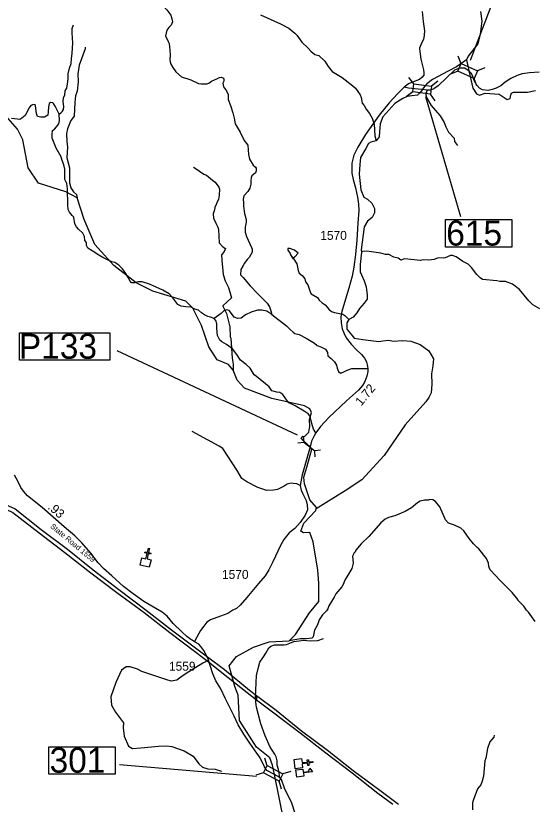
# Model space of a CAD drawing. Extents: x 1248089 to 1457196, y 820910 to 988753.
# Drawn here: x 1325260 to 1332499, y 917610 to 928641 of the extents above; entities that cross this region are included whole.
import ezdxf

# ---------------------------------------------------------------- set-up
doc = ezdxf.new("R2010")
doc.units = 0
for name, color, linetype in [('Exist Cultural Church CELL', 7, 'Continuous'), ('Exist Cultural Educational Facility High CELL', 7, 'Continuous'), ('Exist Hydrographic Creek Single Shore', 7, 'Continuous'), ('Exist Hydrographic Misc Water Feature', 7, 'Continuous'), ('Exist Road Non-System Type 51', 7, 'Continuous'), ('Exist Road Secondary Structure Pipe CELL', 7, 'Continuous'), ('Exist Road Secondary Structure Standard Bridge CELL', 7, 'Continuous'), ('Exist Road Secondary Structure Standard Bridge Number Label', 7, 'Continuous'), ('Exist Road Secondary Type 51 Attributed', 7, 'Continuous'), ('Exist Road Secondary Type 51 Label', 7, 'Continuous'), ('Exist Utilities Electrical Transmission Line', 7, 'Continuous'), ('Prop GRAU CAT1 Cell', 7, 'Continuous'), ('Prop Lane Arrow CELL', 7, 'Continuous'), ('Prop Lane Lines', 7, 'Continuous')]:
    doc.layers.add(name, color=color, linetype=linetype)

msp = doc.modelspace()

# ---------------------------------------------------------------- linework, layer by layer
at = {"layer": 'Exist Cultural Church CELL'}
for points in [[(1327025, 921058), (1327081, 921045), (1327098, 921119), (1327066, 921126), (1327070, 921142), (1327101, 921135), (1327115, 921193), (1327130, 921190), (1327117, 921131), (1327148, 921124), (1327144, 921109), (1327113, 921116), (1327096, 921041), (1327152, 921028), (1327128, 920925), (1327001, 920954)], [(1329259, 918248), (1329265, 918192), (1329341, 918200), (1329337, 918231), (1329353, 918233), (1329357, 918201), (1329416, 918208), (1329418, 918192), (1329358, 918185), (1329362, 918154), (1329346, 918152), (1329342, 918184), (1329267, 918176), (1329273, 918118), (1329167, 918107), (1329153, 918237)]]:
    msp.add_lwpolyline(points, close=True, dxfattribs=at)
at = {"layer": 'Exist Cultural Educational Facility High CELL'}
msp.add_lwpolyline([(1329180, 918090), (1329277, 918102), (1329283, 918057), (1329357, 918067), (1329375, 918116), (1329411, 918064), (1329284, 918047), (1329290, 918002), (1329193, 917989)], close=True, dxfattribs=at)
at = {"layer": 'Exist Hydrographic Creek Single Shore'}
for points in [[(1331763, 928702), (1331781, 928565), (1331757, 928386), (1331724, 928248), (1331590, 928077), (1331565, 928025), (1331424, 927928), (1331308, 927866), (1331089, 927749), (1331009, 927691), (1330959, 927629), (1330948, 927610)], [(1331565, 928025), (1331599, 927870)], [(1331599, 927870), (1331656, 927630), (1331705, 927548), (1331748, 927532), (1331828, 927559), (1332021, 927545), (1332136, 927468), (1332177, 927483), (1332186, 927535), (1332196, 927560), (1332223, 927571), (1332420, 927573), (1332529, 927597)], [(1330948, 927610), (1330915, 927564), (1330882, 927529), (1330801, 927523), (1330736, 927512), (1330673, 927484), (1330565, 927416), (1330395, 927228), (1330359, 927131), (1330347, 927017), (1330345, 926948), (1330300, 926892), (1330226, 926874), (1330194, 926856), (1330157, 926784), (1330081, 926659), (1330072, 926560), (1330066, 926426), (1330089, 926208), (1330129, 926103), (1330182, 926075), (1330241, 926017), (1330280, 925946), (1330280, 925884), (1330247, 925817), (1330182, 925766), (1330133, 925686), (1330093, 925368), (1330096, 925335), (1330077, 925160), (1330077, 925059), (1330136, 924933), (1330160, 924849), (1330176, 924730), (1330175, 924676), (1330133, 924618), (1330071, 924547), (1330032, 924485), (1329980, 924424), (1329921, 924394), (1329890, 924346), (1329893, 924255), (1329960, 924174), (1329995, 924129), (1330117, 924114), (1330339, 924086), (1330397, 924091), (1330474, 924103), (1330543, 924089), (1330671, 924097), (1330788, 924090), (1330917, 924041), (1331038, 923955), (1331102, 923841), (1331097, 923743), (1331074, 923632), (1331082, 923489), (1331073, 923365), (1331038, 923301), (1330999, 923242), (1330710, 922917), (1330413, 922490), (1330101, 922147), (1329870, 921996), (1329462, 921745)], [(1329377, 922609), (1329277, 922704), (1329255, 922735), (1329274, 922760), (1329300, 922754), (1329359, 922816), (1329370, 922870)], [(1329466, 921762), (1329372, 921870), (1329298, 922091), (1329291, 922184), (1329330, 922327), (1329403, 922578), (1329377, 922609)], [(1328879, 918024), (1328853, 918156), (1328816, 918259), (1328629, 918406), (1328389, 918780), (1328372, 919135), (1328323, 919258), (1328247, 919544), (1328350, 919676), (1328586, 919807), (1328803, 919881), (1329083, 919898), (1329174, 919986), (1329367, 920289), (1329500, 920445), (1329499, 920701), (1329487, 920885), (1329420, 921281), (1329376, 921410), (1329287, 921405), (1329247, 921432), (1329291, 921543), (1329456, 921720), (1329466, 921762)], [(1330883, 915175), (1330848, 915265), (1330768, 915433), (1330648, 915558), (1330558, 915714), (1330057, 915920), (1329458, 915947), (1329096, 915913), (1329075, 915955), (1329075, 916018), (1329076, 916238), (1329141, 916932), (1329017, 917357), (1328879, 918024)]]:
    msp.add_lwpolyline(points, dxfattribs=at)
at = {"layer": 'Exist Hydrographic Misc Water Feature'}
for points in [[(1328682, 928653), (1328965, 928528), (1329080, 928466), (1329163, 928400), (1329190, 928371), (1329262, 928270), (1329352, 928189), (1329387, 928148), (1329442, 928099), (1329498, 928086), (1329586, 928004), (1329632, 927931), (1329686, 927861), (1329825, 927776), (1329976, 927660), (1330011, 927627), (1330077, 927536), (1330092, 927499), (1330108, 927417), (1330136, 927385), (1330162, 927334), (1330209, 927273), (1330248, 927207), (1330276, 927123), (1330282, 926960), (1330300, 926892)], [(1326232, 928203), (1326232, 928179), (1326149, 927949), (1326128, 927831), (1326133, 927719), (1326120, 927588), (1326094, 927520), (1326084, 927426), (1326078, 927238), (1326028, 927175), (1325984, 927058), (1325970, 926994), (1325975, 926878), (1325984, 926806), (1325972, 926654), (1326011, 926513), (1326012, 926303), (1326031, 926234), (1326069, 926178), (1326108, 926141), (1326121, 926096)], [(1329370, 922870), (1329373, 922888), (1329369, 922992), (1329396, 923090), (1329373, 923140), (1329299, 923184), (1328842, 923288), (1328462, 923431), (1328356, 923541), (1328301, 923683), (1328236, 923760), (1328079, 923829), (1327959, 924009), (1327857, 924309), (1327738, 924548), (1327640, 924649), (1327176, 924786), (1326945, 924905), (1326634, 925148), (1326366, 925439), (1326215, 925790), (1326121, 926096), (1325958, 926179), (1325577, 926299), (1325432, 926512), (1325358, 926904), (1325286, 927056), (1325123, 927243)], [(1327745, 926524), (1327772, 926511), (1327890, 926426), (1327928, 926411), (1328010, 926340), (1328048, 926315), (1328100, 926241), (1328108, 926213), (1328106, 926133), (1328096, 926077), (1328044, 925960), (1328039, 925928), (1328022, 925869), (1328028, 925809), (1328057, 925740), (1328087, 925684), (1328095, 925651), (1328104, 925466), (1328159, 925410), (1328194, 925384), (1328169, 925333), (1328136, 925298), (1328141, 925220), (1328162, 925023), (1328188, 924935), (1328238, 924838), (1328276, 924697), (1328158, 924585), (1328158, 924577), (1328209, 924475), (1328257, 924287), (1328260, 924150), (1328267, 924130), (1328287, 923849), (1328301, 923769), (1328303, 923689), (1328301, 923683)], [(1329164, 925267), (1329210, 925319), (1329158, 925361), (1329095, 925387), (1329067, 925385), (1329066, 925361), (1329101, 925313), (1329116, 925272), (1329140, 925240), (1329164, 925267)], [(1329098, 925300), (1329150, 925236), (1329193, 925172), (1329211, 925078), (1329226, 925042), (1329265, 925009), (1329302, 924961), (1329313, 924920), (1329344, 924876), (1329381, 924766), (1329393, 924751), (1329482, 924700), (1329505, 924664), (1329548, 924623), (1329588, 924597), (1329642, 924535), (1329678, 924505), (1329717, 924489), (1329835, 924466), (1329862, 924449), (1329921, 924394)], [(1332593, 924542), (1332496, 924595), (1332436, 924655), (1332309, 924812), (1332211, 924886), (1332112, 924925), (1332032, 924924), (1331988, 924933), (1331788, 924952), (1331759, 924973), (1331712, 925021), (1331638, 925120), (1331591, 925165), (1331516, 925203), (1331423, 925267), (1331368, 925288), (1331340, 925288), (1331267, 925254), (1331247, 925251), (1331171, 925256), (1331112, 925230), (1331040, 925221), (1330956, 925225), (1330920, 925219), (1330700, 925241), (1330648, 925222), (1330610, 925248), (1330551, 925265), (1330479, 925303), (1330433, 925301), (1330368, 925319), (1330172, 925349), (1330112, 925343), (1330096, 925335)], [(1331529, 921435), (1331487, 921470), (1331397, 921516), (1331329, 921536), (1331309, 921548), (1331270, 921589), (1331192, 921771), (1331130, 921845), (1331097, 921869), (1331053, 921875), (1331032, 921863), (1330980, 921866), (1330918, 921851), (1330881, 921828), (1330796, 921756), (1330710, 921706), (1330565, 921647), (1330476, 921621), (1330426, 921598), (1330367, 921548), (1330198, 921356), (1330091, 921251), (1330017, 921166), (1330009, 921138), (1329996, 921126), (1329973, 921079), (1329979, 920983), (1329961, 920909), (1329864, 920747), (1329842, 920684), (1329821, 920650), (1329737, 920552), (1329716, 920505), (1329641, 920384), (1329626, 920345), (1329609, 920317), (1329552, 920262), (1329506, 920189), (1329481, 920122), (1329437, 920043), (1329419, 919953), (1329401, 919935), (1329324, 919922), (1329244, 919925), (1329083, 919898)], [(1332528, 920165), (1332433, 920299), (1332405, 920324), (1332367, 920381), (1332285, 920466), (1332285, 920473), (1332205, 920571), (1332041, 920735), (1331898, 920890), (1331879, 920938), (1331872, 920983), (1331846, 921047), (1331739, 921182), (1331715, 921201), (1331665, 921253), (1331604, 921327), (1331529, 921435)], [(1331954, 918575), (1331946, 918547), (1331894, 918481), (1331860, 918391), (1331837, 918255), (1331822, 918216), (1331803, 918004), (1331785, 917934), (1331766, 917883), (1331719, 917824)], [(1331719, 917824), (1331657, 917663), (1331648, 917628), (1331650, 917532)]]:
    msp.add_lwpolyline(points, dxfattribs=at)
at = {"layer": 'Exist Road Non-System Type 51'}
for points in [[(1326832, 929464), (1326869, 929407), (1326964, 929352), (1327078, 929286), (1327124, 929258), (1327150, 929206), (1327181, 929063), (1327239, 928945), (1327292, 928839), (1327319, 928798), (1327335, 928763), (1327371, 928724), (1327429, 928650), (1327443, 928598), (1327452, 928555), (1327436, 928511), (1327400, 928475), (1327371, 928438), (1327356, 928361), (1327391, 928279), (1327405, 928254), (1327414, 928158), (1327420, 928096), (1327415, 928024)], [(1325865, 927266), (1325893, 927288), (1325915, 927306), (1325928, 927331), (1325933, 927372), (1325925, 927438), (1325928, 927498), (1325945, 927528), (1325952, 927589), (1325974, 927627), (1325983, 927688), (1325991, 927758), (1325995, 927827), (1326013, 927909), (1326036, 927973), (1326039, 928038), (1326048, 928117), (1326054, 928188), (1326057, 928262), (1326054, 928327), (1326047, 928404), (1326047, 928461), (1326068, 928514)], [(1327415, 928024), (1327426, 927973), (1327457, 927917), (1327500, 927856), (1327577, 927789), (1327707, 927746), (1327815, 927695), (1327854, 927690), (1327931, 927687), (1327960, 927696), (1328000, 927724), (1328042, 927746), (1328075, 927757), (1328112, 927779), (1328135, 927783), (1328168, 927770), (1328172, 927752), (1328169, 927725), (1328157, 927697), (1328166, 927649), (1328206, 927591), (1328231, 927541), (1328232, 927471), (1328262, 927388), (1328295, 927283), (1328314, 927208), (1328329, 927128), (1328398, 927014), (1328456, 926895), (1328508, 926829)], [(1331012, 927591), (1330997, 927550), (1330999, 927536), (1331013, 927489), (1331071, 927388), (1331132, 927316), (1331196, 927242), (1331252, 927147), (1331278, 927086), (1331313, 927012), (1331393, 926928), (1331399, 926880), (1331438, 926827)], [(1325865, 927266), (1325813, 927375), (1325786, 927415), (1325777, 927423), (1325748, 927429), (1325727, 927413), (1325718, 927365), (1325715, 927295), (1325709, 927251), (1325662, 927221), (1325609, 927221), (1325564, 927230), (1325552, 927275), (1325537, 927381), (1325530, 927393), (1325506, 927398), (1325471, 927387), (1325449, 927353), (1325392, 927245), (1325346, 927208), (1325315, 927192), (1325286, 927195), (1325200, 927202)], [(1326421, 925293), (1326328, 925351), (1326269, 925391), (1326251, 925428), (1326251, 925468), (1326227, 925497), (1326220, 925554), (1326199, 925598), (1326137, 925656), (1326110, 925690), (1326088, 925730), (1326073, 925823), (1326050, 925849), (1326011, 925895), (1325995, 925931), (1325987, 925995), (1325987, 926063), (1325982, 926152), (1325983, 926221), (1325974, 926295), (1325948, 926349), (1325945, 926428), (1325945, 926493), (1325930, 926557), (1325911, 926615), (1325893, 926667), (1325825, 926790), (1325770, 926930), (1325769, 926982), (1325776, 927034), (1325800, 927056), (1325829, 927087), (1325863, 927130), (1325871, 927177), (1325865, 927266)], [(1328508, 926829), (1328516, 926700), (1328530, 926633), (1328580, 926553), (1328612, 926522), (1328624, 926507), (1328623, 926471), (1328612, 926443)], [(1328612, 926443), (1328563, 926402), (1328553, 926380), (1328548, 926334), (1328548, 926285), (1328533, 926227), (1328505, 926184), (1328451, 926122), (1328439, 926077), (1328448, 926024), (1328445, 925976), (1328458, 925875), (1328485, 925792), (1328482, 925752), (1328468, 925682), (1328470, 925614), (1328486, 925555), (1328560, 925401), (1328566, 925375), (1328569, 925333), (1328544, 925290), (1328527, 925261), (1328496, 925231), (1328459, 925182), (1328440, 925147), (1328410, 925092), (1328403, 925018), (1328439, 924979), (1328538, 924862), (1328647, 924750), (1328776, 924621), (1328809, 924568), (1328831, 924501), (1328844, 924462)], [(1329457, 922804), (1329425, 922856), (1329400, 922936), (1329376, 923043), (1329352, 923071), (1329294, 923111), (1329169, 923182), (1329123, 923206), (1329078, 923227), (1329038, 923280), (1328995, 923344), (1328955, 923369), (1328914, 923375), (1328844, 923394), (1328806, 923449), (1328628, 923595), (1328593, 923616), (1328538, 923709), (1328482, 923764), (1328405, 923822), (1328353, 923902), (1328291, 923983), (1328206, 924040), (1328144, 924078), (1328115, 924103), (1328099, 924132), (1328084, 924168), (1328078, 924212), (1328075, 924279), (1328073, 924329), (1328059, 924377), (1328035, 924405), (1327985, 924426), (1327946, 924433), (1327902, 924457), (1327859, 924487), (1327816, 924521), (1327767, 924535), (1327713, 924562), (1327639, 924571), (1327573, 924577), (1327528, 924602), (1327459, 924695), (1327406, 924753), (1327315, 924802), (1327225, 924845), (1327129, 924888), (1327028, 924919), (1326970, 924919), (1326920, 924905), (1326881, 924905), (1326860, 924926), (1326831, 924979), (1326801, 925033), (1326754, 925100), (1326701, 925154), (1326645, 925191), (1326606, 925198), (1326541, 925226), (1326480, 925259), (1326421, 925293)], [(1328844, 924462), (1328772, 924509), (1328704, 924521), (1328641, 924521), (1328555, 924493), (1328472, 924457), (1328412, 924412), (1328366, 924408), (1328313, 924424), (1328280, 924475), (1328246, 924516), (1328212, 924527), (1328172, 924512), (1328135, 924475), (1328035, 924405)], [(1328844, 924462), (1328924, 924398), (1328965, 924368), (1329048, 924302), (1329097, 924253), (1329142, 924213), (1329166, 924198), (1329223, 924182), (1329323, 924130), (1329441, 924062), (1329475, 924030), (1329528, 924008), (1329591, 923976), (1329620, 923928), (1329625, 923882), (1329671, 923844), (1329717, 923801), (1329747, 923754), (1329755, 923711), (1329775, 923663), (1329804, 923641), (1329842, 923653), (1329897, 923683), (1329962, 923706), (1330055, 923708), (1330146, 923706), (1330187, 923706)], [(1329239, 922069), (1329193, 922092), (1329140, 922097), (1329114, 922100), (1329059, 922088), (1329015, 922061), (1328922, 922011), (1328867, 922004), (1328773, 921997), (1328646, 922040), (1328493, 922119), (1328423, 922167), (1328356, 922280), (1328155, 922587), (1328107, 922620), (1327941, 922707), (1327726, 922824)], [(1328954, 917985), (1328934, 918096), (1328917, 918156), (1328919, 918219), (1328901, 918271), (1328884, 918312), (1328818, 918408), (1328749, 918567), (1328687, 918735), (1328626, 918966), (1328622, 918995), (1328615, 919104), (1328620, 919208), (1328626, 919412), (1328654, 919527), (1328675, 919597), (1328726, 919673), (1328759, 919725), (1328800, 919799), (1328829, 919820), (1328878, 919838), (1328927, 919838), (1329014, 919838), (1329049, 919843), (1329094, 919863), (1329149, 919888), (1329223, 919898), (1329285, 919904), (1329377, 919896), (1329486, 919900), (1329566, 919927)], [(1327956, 919624), (1327878, 919583), (1327683, 919461), (1327590, 919400), (1327513, 919347), (1327436, 919331), (1327375, 919351), (1327025, 919465), (1326964, 919498), (1326859, 919534), (1326802, 919530), (1326737, 919486), (1326659, 919311), (1326590, 919112), (1326598, 918994), (1326655, 918896), (1326769, 918750), (1326761, 918680), (1326777, 918563), (1326838, 918420), (1326895, 918388), (1327009, 918400), (1327257, 918424), (1327371, 918428), (1327444, 918416), (1327614, 918359), (1327744, 918282), (1327822, 918176), (1327870, 918127), (1327948, 918107), (1328049, 918099), (1328138, 918071)], [(1328626, 919133), (1328629, 919087), (1328630, 919071)]]:
    msp.add_lwpolyline(points, dxfattribs=at)
at = {"layer": 'Exist Road Secondary Structure Pipe CELL'}
for p, q in [((1329206, 922666), (1329288, 922677)), ((1329282, 922760), (1329288, 922677)), ((1329288, 922677), (1329442, 922553)), ((1329525, 922564), (1329442, 922553)), ((1329449, 922470), (1329442, 922553))]:
    msp.add_line(p, q, dxfattribs=at)
at = {"layer": 'Exist Road Secondary Structure Standard Bridge CELL'}
for p, q in [((1331491, 927970), (1331450, 928075)), ((1331445, 927866), (1331340, 927826)), ((1331824, 927912), (1331718, 927871)), ((1330830, 927689), (1330761, 927779)), ((1331712, 927660), (1331671, 927765)), ((1331166, 927726), (1331076, 927657)), ((1330814, 927577), (1330724, 927508)), ((1331128, 927453), (1331060, 927543)), ((1328778, 918148), (1328745, 918256)), ((1328725, 918048), (1328617, 918015)), ((1329106, 918066), (1328998, 918033)), ((1328976, 917823), (1328943, 917931))]:
    msp.add_line(p, q, dxfattribs=at)
for points in [[(1331671, 927765), (1331445, 927866), (1331492, 927972), (1331718, 927871)], [(1331060, 927543), (1330814, 927576), (1330830, 927691), (1331076, 927657)], [(1328943, 917931), (1328725, 918048), (1328779, 918150), (1328998, 918033)]]:
    msp.add_lwpolyline(points, close=True, dxfattribs=at)
at = {"layer": 'Exist Road Secondary Structure Standard Bridge Number Label'}
for p, q in [((1330994, 927512), (1331482, 925833)), ((1328628, 917997), (1326713, 918163))]:
    msp.add_line(p, q, dxfattribs=at)
msp.add_lwpolyline([(1331620, 928022), (1332305, 929802), (1332387, 930568)], dxfattribs=at)
for points in [[(1331270, 925791), (1332199, 925791), (1332199, 925406), (1331270, 925406)], [(1325721, 918415), (1326650, 918415), (1326650, 918031), (1325721, 918031)]]:
    msp.add_lwpolyline(points, close=True, dxfattribs=at)
at = {"layer": 'Exist Road Secondary Type 51 Attributed'}
for points in [[(1330946, 928701), (1330960, 928562), (1330976, 928429), (1330974, 928368), (1330962, 928310), (1330934, 928257), (1330907, 928189), (1330911, 928143), (1330927, 928034), (1330964, 927884), (1330971, 927841), (1330971, 927808), (1330943, 927778), (1330906, 927750), (1330811, 927713), (1330756, 927688), (1330712, 927658), (1330696, 927643)], [(1331599, 927870), (1331537, 927907), (1331481, 927910), (1331443, 927901), (1331400, 927878), (1331291, 927777), (1331171, 927663), (1331110, 927619), (1331061, 927601), (1331009, 927598), (1330948, 927610)], [(1332582, 927853), (1332447, 927845), (1332345, 927829), (1332274, 927806), (1332184, 927765), (1332106, 927713), (1332045, 927661), (1331982, 927627), (1331927, 927609), (1331867, 927597), (1331792, 927607), (1331746, 927629), (1331710, 927670), (1331672, 927736), (1331649, 927806), (1331631, 927839), (1331599, 927870)], [(1330696, 927643), (1330602, 927548), (1330483, 927421), (1330342, 927249), (1330151, 926980), (1330045, 926805), (1329990, 926692), (1329963, 926578), (1329963, 926437), (1329979, 926352), (1330014, 926235), (1330040, 926104), (1330056, 926006), (1330059, 925916), (1330045, 925740), (1330032, 925503), (1330011, 925300), (1329990, 925123), (1329966, 924997), (1329918, 924830), (1329857, 924628), (1329820, 924502), (1329809, 924430), (1329812, 924343), (1329825, 924260), (1329849, 924204), (1329881, 924137), (1329953, 924048), (1330022, 923971), (1330096, 923904), (1330138, 923850), (1330165, 923798), (1330183, 923735), (1330187, 923706), (1330186, 923666), (1330173, 923599), (1330144, 923522), (1330109, 923468), (1330056, 923403), (1329889, 923252), (1329640, 923019), (1329523, 922893), (1329457, 922804), (1329435, 922762), (1329398, 922689), (1329377, 922609), (1329266, 922219)], [(1330948, 927610), (1330891, 927615), (1330754, 927627), (1330696, 927643)], [(1327761, 919883), (1327729, 919904), (1327709, 919916), (1327653, 919956), (1327582, 920021), (1327464, 920140), (1327376, 920243), (1327307, 920296), (1327218, 920349), (1327050, 920448), (1326904, 920553), (1326768, 920658), (1326605, 920807), (1326488, 920910), (1326414, 920988), (1326312, 921124), (1326185, 921267), (1326085, 921363), (1325939, 921490), (1325627, 921763), (1325426, 921926), (1325368, 921988), (1325330, 922043), (1325290, 922132), (1325244, 922216)], [(1329266, 922219), (1329260, 922197), (1329239, 922069), (1329255, 922005), (1329273, 921964), (1329323, 921859), (1329335, 921801), (1329340, 921730), (1329308, 921655), (1329239, 921553), (1329163, 921469), (1329083, 921406), (1329009, 921314), (1328963, 921229), (1328857, 920999), (1328802, 920889), (1328750, 920805), (1328655, 920696), (1328492, 920501), (1328400, 920396), (1328346, 920348), (1328298, 920323), (1328226, 920278), (1328124, 920241), (1327985, 920190), (1327935, 920155), (1327889, 920103), (1327842, 920042), (1327769, 919906), (1327761, 919883)], [(1328879, 918024), (1328774, 918084), (1328739, 918135), (1328680, 918257), (1328632, 918324), (1328534, 918462), (1328450, 918592), (1328371, 918723), (1328313, 918842), (1328188, 919096), (1328127, 919225), (1328060, 919338), (1328019, 919432), (1327981, 919550), (1327955, 919627), (1327940, 919662), (1327892, 919762), (1327851, 919819), (1327820, 919851), (1327761, 919883)], [(1329168, 917480), (1329120, 917623), (1329020, 917836), (1328976, 917957), (1328954, 917985), (1328879, 918024)]]:
    msp.add_lwpolyline(points, dxfattribs=at)
at = {"layer": 'Exist Utilities Electrical Transmission Line'}
for points in [[(1324371, 922515), (1324428, 922447), (1324590, 922252), (1324920, 921833), (1325221, 921692), (1325585, 921408), (1325946, 921131), (1326310, 920848), (1326676, 920572), (1327054, 920291), (1327416, 920014), (1327779, 919739), (1327973, 919587)], [(1324440, 922490), (1324523, 922385), (1324618, 922283), (1324918, 921922), (1324969, 921870), (1325250, 921742), (1325614, 921453), (1325982, 921180), (1326343, 920890), (1326701, 920615), (1327085, 920324), (1327440, 920048), (1327812, 919771), (1327944, 919671)], [(1327944, 919671), (1328178, 919494), (1328532, 919204), (1328626, 919133)], [(1327973, 919587), (1328145, 919453), (1328497, 919172), (1328630, 919071)], [(1328626, 919133), (1328901, 918927), (1329259, 918636), (1329621, 918366), (1329982, 918081), (1330354, 917808), (1330614, 917610)], [(1328630, 919071), (1328872, 918887), (1329238, 918611), (1329598, 918330), (1329964, 918051), (1330327, 917765), (1330534, 917612)]]:
    msp.add_lwpolyline(points, dxfattribs=at)
at = {"layer": 'Prop Lane Arrow CELL'}
msp.add_line((1329203, 922772), (1326677, 923954), dxfattribs=at)
msp.add_lwpolyline([(1325310, 924207), (1326576, 924207), (1326576, 923823), (1325310, 923823)], close=True, dxfattribs=at)

# ---------------------------------------------------------------- texts
at = {"layer": 'Exist Road Secondary Structure Standard Bridge Number Label'}
for s, p in [('615', (1331282, 925426)), ('301', (1325733, 918051))]:
    msp.add_text(s, height=350, dxfattribs=at).set_placement(p)
at = {"layer": 'Exist Road Secondary Type 51 Label'}
msp.add_text('State Road 1559', height=75, rotation=320.192, dxfattribs=at).set_placement((1325737, 921487))
at = {"layer": 'Prop GRAU CAT1 Cell'}
for s, rotation, p in [('1.72', 50.4853, (1330093, 923174)), ('.93', 318.7533, (1325699, 921753))]:
    msp.add_text(s, height=125, rotation=rotation, dxfattribs=at).set_placement(p)
at = {"layer": 'Prop Lane Arrow CELL'}
msp.add_text('P133', height=350, dxfattribs=at).set_placement((1325303, 923842))
at = {"layer": 'Prop Lane Lines'}
for s, p in [('1570', (1329520, 925506)), ('1570', (1328145, 920763)), ('1559', (1327403, 919478))]:
    msp.add_text(s, height=125, dxfattribs=at).set_placement(p)

doc.saveas('drawing.dxf')
